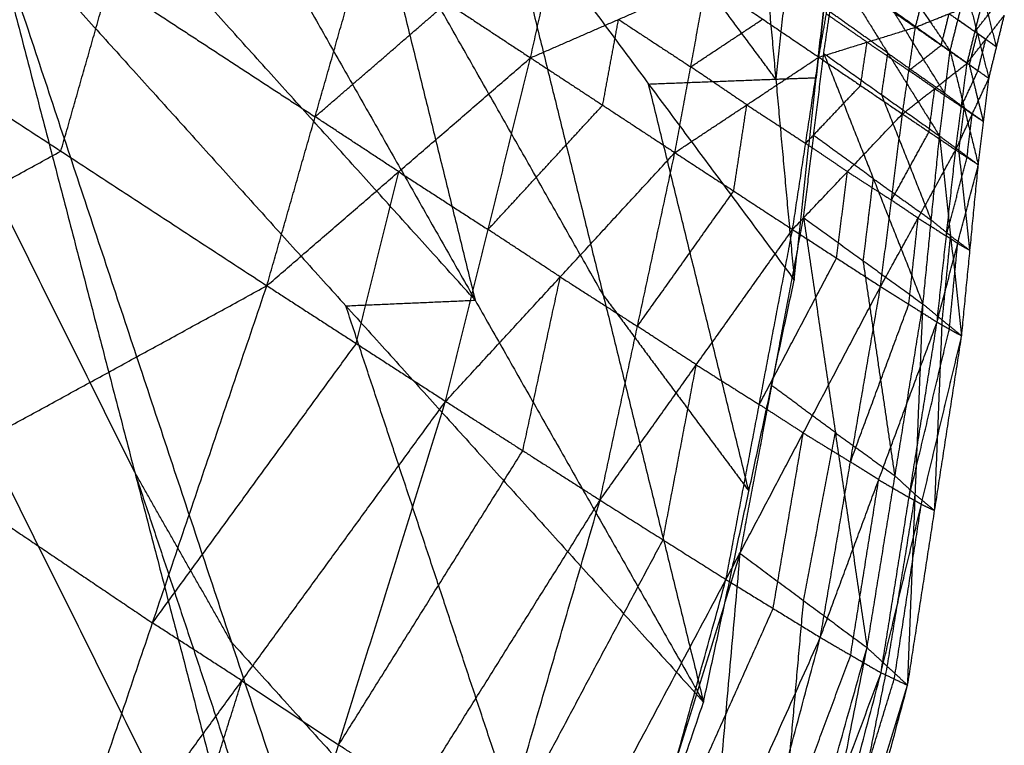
# Model space of a CAD drawing. Header units: millimetres. Extents: x -106 to 110, y -96 to 120.
# Tile 659 of 1020: x 88.64 to 91.23, y -47.26 to -45.35. Entities that reach past the tile are written whole.
import ezdxf

# ---------------------------------------------------------------- set-up
doc = ezdxf.new("R2010")
doc.units = ezdxf.units.MM
doc.header["$MEASUREMENT"] = 0
doc.layers.add('Default', color=7, linetype='Continuous', true_color=0x000000)

msp = doc.modelspace()

# ---------------------------------------------------------------- linework, layer by layer
at = {"layer": 'Default'}
for points in [[(90.6282, -45.5091, 12.2986), (90.4368, -45.2516, 12.358), (90.2453, -44.994, 12.4174)], [(90.5798, -44.9813, 12.5821), (90.6282, -45.5091, 12.2986), (90.6767, -46.037, 12.0152)], [(90.6859, -44.9775, 12.6346), (90.6571, -45.2433, 12.4666), (90.6282, -45.5091, 12.2986)], [(90.6767, -46.037, 12.0152), (90.7344, -45.5053, 12.3511), (90.7921, -44.9736, 12.687)], [(90.6767, -46.037, 12.0152), (90.7344, -45.5053, 12.3511), (90.7922, -44.9736, 12.6871)], [(90.7922, -44.9736, 12.6871), (90.7633, -45.2394, 12.5191), (90.7344, -45.5053, 12.3511)], [(90.7344, -45.5053, 12.3511), (90.7633, -45.2394, 12.5191), (90.7922, -44.9736, 12.6871)], [(89.5744, -45.0204, 12.0885), (89.7063, -45.5552, 11.8851), (89.8381, -46.0899, 11.6817)], [(90.1746, -46.0762, 11.846), (89.8745, -45.5483, 11.9673), (89.5744, -45.0204, 12.0885)], [(89.9108, -45.0067, 12.2528), (90.1746, -46.0762, 11.846), (90.4383, -47.1457, 11.4393)], [(89.9108, -45.0067, 12.2528), (90.2938, -45.5219, 12.134), (90.6767, -46.037, 12.0152)], [(89.9836, -45.4531, 13.5791), (90.0336, -45.2299, 13.6066), (90.0837, -45.0067, 13.6341)], [(89.238, -45.0341, 11.9242), (89.8381, -46.0899, 11.6817), (90.4383, -47.1457, 11.4393)], [(88.5582, -45.0636, 11.5957), (88.9436, -46.542, 11.1342), (89.329, -48.0205, 10.6726)], [(88.5582, -45.0636, 11.5957), (89.1974, -46.9878, 11.1715), (89.8365, -48.9119, 10.7473)], [(88.5582, -45.0636, 11.5957), (89.4983, -46.1047, 11.5175), (90.4383, -47.1457, 11.4393)], [(89.8381, -46.0899, 11.6817), (89.3681, -45.5694, 11.7209), (88.8981, -45.0489, 11.76)], [(90.831, -45.0625, 12.5743), (90.9586, -45.2487, 12.6511), (91.0863, -45.435, 12.7278)], [(87.8746, -45.0957, 11.2698), (88.2683, -46.5746, 10.8176), (88.6621, -48.0535, 10.3654)], [(87.8746, -45.0957, 11.2698), (88.6018, -46.5581, 10.9712), (89.329, -48.0205, 10.6726)], [(88.9436, -46.542, 11.1342), (88.58, -45.8109, 11.2835), (88.2164, -45.0797, 11.4328)], [(87.1819, -45.1346, 10.946), (87.922, -46.5941, 10.6557), (88.6621, -48.0535, 10.3654)], [(89.2908, -46.0518, 13.6078), (89.4176, -45.608, 13.6241), (89.5443, -45.1642, 13.6404)], [(89.5443, -45.1642, 13.6404), (89.7639, -45.3086, 13.6098), (89.9836, -45.4531, 13.5791)], [(90.7412, -45.4514, 13.4128), (90.7611, -45.3379, 13.4448), (90.781, -45.2244, 13.4768)], [(90.7542, -45.4415, 12.3778), (90.7704, -45.3323, 12.4414), (90.7867, -45.2231, 12.505)], [(90.781, -45.2244, 13.4768), (90.8881, -45.2985, 13.4048), (90.9951, -45.3727, 13.3328)], [(90.7867, -45.2231, 12.505), (90.9226, -45.4408, 12.5548), (91.0585, -45.6584, 12.6047)], [(90.7867, -45.2231, 12.505), (90.9365, -45.329, 12.6164), (91.0863, -45.435, 12.7278)], [(90.9951, -45.3727, 13.3328), (91.0166, -45.2903, 13.3562), (91.0381, -45.208, 13.3795)], [(88.7495, -45.6983, 13.5881), (88.8128, -45.4764, 13.5963), (88.8762, -45.2544, 13.6045)], [(88.8762, -45.2544, 13.6045), (89.1469, -45.4312, 13.6143), (89.4176, -45.608, 13.6241)], [(89.9836, -45.4531, 13.5791), (90.215, -45.3523, 13.5622), (90.4463, -45.2515, 13.5452)], [(90.363, -45.7021, 13.4562), (90.4046, -45.4768, 13.5007), (90.4463, -45.2515, 13.5452)], [(90.4463, -45.2515, 13.5452), (90.5938, -45.3515, 13.479), (90.7412, -45.4514, 13.4128)], [(91.0863, -45.435, 12.7278), (91.1069, -45.353, 12.762), (91.1276, -45.271, 12.7962)], [(91.1276, -45.271, 12.7962), (91.1579, -45.3891, 12.9051), (91.1881, -45.5072, 13.0141)], [(90.9951, -45.3727, 13.3328), (91.0837, -45.3372, 13.2809), (91.1724, -45.3017, 13.229)], [(91.131, -45.4673, 13.1742), (91.1517, -45.3845, 13.2016), (91.1724, -45.3017, 13.229)], [(91.2084, -45.4243, 13.0447), (91.1933, -45.3653, 12.9903), (91.1782, -45.3062, 12.9358)], [(89.4176, -45.608, 13.6241), (89.5907, -45.4583, 13.6169), (89.7639, -45.3086, 13.6098)], [(90.9226, -45.4408, 12.5548), (90.8465, -45.3865, 12.4981), (90.7704, -45.3323, 12.4414)], [(91.0724, -45.5467, 12.6662), (91.0045, -45.4379, 12.6413), (90.9365, -45.329, 12.6164)], [(91.1517, -45.3845, 13.2016), (91.1761, -45.3531, 13.1769), (91.2006, -45.3216, 13.1522)], [(88.2081, -45.3447, 13.5685), (88.7495, -45.6983, 13.5881), (89.2908, -46.0518, 13.6078)], [(90.1733, -45.5776, 13.5176), (90.1941, -45.4649, 13.5399), (90.215, -45.3523, 13.5622)], [(90.215, -45.3523, 13.5622), (90.3098, -45.4146, 13.5314), (90.4046, -45.4768, 13.5007)], [(90.4046, -45.4768, 13.5007), (90.4992, -45.4141, 13.4899), (90.5938, -45.3515, 13.479)], [(90.8681, -45.412, 13.3728), (90.8146, -45.375, 13.4088), (90.7611, -45.3379, 13.4448)], [(91.063, -45.42, 13.2535), (91.0734, -45.3786, 13.2672), (91.0837, -45.3372, 13.2809)], [(91.0837, -45.3372, 13.2809), (91.1177, -45.3609, 13.2413), (91.1517, -45.3845, 13.2016)], [(91.1579, -45.3891, 12.9051), (91.1324, -45.371, 12.8336), (91.1069, -45.353, 12.762)], [(91.131, -45.4673, 13.1742), (91.1799, -45.4044, 13.1248), (91.2287, -45.3415, 13.0754)], [(91.1881, -45.5072, 13.0141), (91.2084, -45.4243, 13.0447), (91.2287, -45.3415, 13.0754)], [(90.7412, -45.4514, 13.4128), (90.8681, -45.412, 13.3728), (90.9951, -45.3727, 13.3328)], [(90.9609, -45.6005, 13.2521), (90.978, -45.4866, 13.2925), (90.9951, -45.3727, 13.3328)], [(90.9951, -45.3727, 13.3328), (91.063, -45.42, 13.2535), (91.131, -45.4673, 13.1742)], [(91.1799, -45.4044, 13.1248), (91.1658, -45.3945, 13.1632), (91.1517, -45.3845, 13.2016)], [(91.1372, -45.4711, 12.871), (91.1475, -45.4301, 12.888), (91.1579, -45.3891, 12.9051)], [(91.1579, -45.3891, 12.9051), (91.1831, -45.4067, 12.9749), (91.2084, -45.4243, 13.0447)], [(91.1596, -45.4873, 13.0942), (91.1697, -45.4458, 13.1095), (91.1799, -45.4044, 13.1248)], [(91.1799, -45.4044, 13.1248), (91.1941, -45.4144, 13.0848), (91.2084, -45.4243, 13.0447)], [(90.851, -45.5259, 13.3324), (90.8596, -45.469, 13.3526), (90.8681, -45.412, 13.3728)], [(90.8681, -45.412, 13.3728), (90.923, -45.4493, 13.3326), (90.978, -45.4866, 13.2925)], [(90.978, -45.4866, 13.2925), (91.0205, -45.4533, 13.273), (91.063, -45.42, 13.2535)], [(91.0585, -45.6584, 12.6047), (91.0724, -45.5467, 12.6662), (91.0863, -45.435, 12.7278)], [(91.0863, -45.435, 12.7278), (91.1234, -45.5846, 12.8169), (91.1604, -45.7342, 12.906)], [(91.0863, -45.435, 12.7278), (91.1372, -45.4711, 12.871), (91.1881, -45.5072, 13.0141)], [(89.2908, -46.0518, 13.6078), (89.6372, -45.7524, 13.5934), (89.9836, -45.4531, 13.5791)], [(89.7606, -46.3554, 13.4921), (89.8721, -45.9042, 13.5356), (89.9836, -45.4531, 13.5791)], [(89.9836, -45.4531, 13.5791), (90.1733, -45.5776, 13.5176), (90.363, -45.7021, 13.4562)], [(90.363, -45.7021, 13.4562), (90.5521, -45.5767, 13.4345), (90.7412, -45.4514, 13.4128)], [(90.6722, -45.9042, 13.288), (90.7067, -45.6778, 13.3504), (90.7412, -45.4514, 13.4128)], [(90.7013, -45.873, 12.1114), (90.7277, -45.6572, 12.2446), (90.7542, -45.4415, 12.3778)], [(90.7412, -45.4514, 13.4128), (90.851, -45.5259, 13.3324), (90.9609, -45.6005, 13.2521)], [(90.7542, -45.4415, 12.3778), (90.8846, -45.7707, 12.3646), (91.015, -46.1, 12.3514)], [(90.7542, -45.4415, 12.3778), (90.9063, -45.5499, 12.4912), (91.0585, -45.6584, 12.6047)], [(90.9063, -45.5499, 12.4912), (90.9145, -45.4953, 12.523), (90.9226, -45.4408, 12.5548)], [(90.9226, -45.4408, 12.5548), (90.9975, -45.4937, 12.6105), (91.0724, -45.5467, 12.6662)], [(90.5521, -45.5767, 13.4345), (90.4784, -45.5268, 13.4676), (90.4046, -45.4768, 13.5007)], [(90.9609, -45.6005, 13.2521), (91.0459, -45.5339, 13.2132), (91.131, -45.4673, 13.1742)], [(91.0459, -45.5339, 13.2132), (91.0119, -45.5102, 13.2528), (90.978, -45.4866, 13.2925)], [(91.1009, -45.6951, 13.0785), (91.1159, -45.5812, 13.1264), (91.131, -45.4673, 13.1742)], [(91.1159, -45.5812, 13.1264), (91.1377, -45.5342, 13.1103), (91.1596, -45.4873, 13.0942)], [(91.131, -45.4673, 13.1742), (91.1596, -45.4873, 13.0942), (91.1881, -45.5072, 13.0141)], [(91.1743, -45.6207, 12.96), (91.1558, -45.5459, 12.9155), (91.1372, -45.4711, 12.871)], [(90.2938, -45.5219, 12.134), (90.461, -45.5155, 12.2163), (90.6282, -45.5091, 12.2986)], [(90.6282, -45.5091, 12.2986), (90.6813, -45.5072, 12.3249), (90.7344, -45.5053, 12.3511)], [(91.1009, -45.6951, 13.0785), (91.1445, -45.6012, 13.0463), (91.1881, -45.5072, 13.0141)], [(91.1604, -45.7342, 12.906), (91.1743, -45.6207, 12.96), (91.1881, -45.5072, 13.0141)], [(90.5575, -46.5913, 11.7272), (90.4256, -46.0566, 11.9306), (90.2938, -45.5219, 12.134)], [(90.7067, -45.6778, 13.3504), (90.7789, -45.6019, 13.3414), (90.851, -45.5259, 13.3324)], [(91.0309, -45.6478, 13.1653), (91.0384, -45.5909, 13.1892), (91.0459, -45.5339, 13.2132)], [(91.0459, -45.5339, 13.2132), (91.0809, -45.5576, 13.1698), (91.1159, -45.5812, 13.1264)], [(91.0368, -45.8792, 12.478), (90.9716, -45.7146, 12.4846), (90.9063, -45.5499, 12.4912)], [(91.1234, -45.5846, 12.8169), (91.0979, -45.5656, 12.7416), (91.0724, -45.5467, 12.6662)], [(89.8721, -45.9042, 13.5356), (90.0227, -45.7409, 13.5266), (90.1733, -45.5776, 13.5176)], [(90.5176, -45.8031, 13.3721), (90.5348, -45.6899, 13.4033), (90.5521, -45.5767, 13.4345)], [(90.5521, -45.5767, 13.4345), (90.6294, -45.6273, 13.3924), (90.7067, -45.6778, 13.3504)], [(91.1095, -45.6963, 12.7553), (91.1164, -45.6404, 12.7861), (91.1234, -45.5846, 12.8169)], [(91.1445, -45.6012, 13.0463), (91.1302, -45.5912, 13.0863), (91.1159, -45.5812, 13.1264)], [(91.1234, -45.5846, 12.8169), (91.1488, -45.6026, 12.8885), (91.1743, -45.6207, 12.96)], [(89.6372, -45.7524, 13.5934), (89.5274, -45.6802, 13.6088), (89.4176, -45.608, 13.6241)], [(90.6722, -45.9042, 13.288), (90.8165, -45.7523, 13.27), (90.9609, -45.6005, 13.2521)], [(90.9035, -46.0538, 13.0924), (90.9322, -45.8271, 13.1722), (90.9609, -45.6005, 13.2521)], [(90.9609, -45.6005, 13.2521), (91.0309, -45.6478, 13.1653), (91.1009, -45.6951, 13.0785)], [(91.1307, -45.7147, 12.9922), (91.1376, -45.6579, 13.0193), (91.1445, -45.6012, 13.0463)], [(91.1445, -45.6012, 13.0463), (91.1594, -45.6109, 13.0032), (91.1743, -45.6207, 12.96)], [(90.8846, -45.7707, 12.3646), (90.8062, -45.714, 12.3046), (90.7277, -45.6572, 12.2446)], [(90.9322, -45.8271, 13.1722), (90.9815, -45.7375, 13.1687), (91.0309, -45.6478, 13.1653)], [(91.015, -46.1, 12.3514), (91.0368, -45.8792, 12.478), (91.0585, -45.6584, 12.6047)], [(91.0585, -45.6584, 12.6047), (91.0876, -45.9211, 12.6461), (91.1166, -46.1838, 12.6875)], [(91.0585, -45.6584, 12.6047), (91.1095, -45.6963, 12.7553), (91.1604, -45.7342, 12.906)], [(90.8165, -45.7523, 13.27), (90.7616, -45.7151, 13.3102), (90.7067, -45.6778, 13.3504)], [(90.9035, -46.0538, 13.0924), (91.0022, -45.8744, 13.0854), (91.1009, -45.6951, 13.0785)], [(91.052, -46.1473, 12.8869), (91.0764, -45.9212, 12.9827), (91.1009, -45.6951, 13.0785)], [(91.1009, -45.6951, 13.0785), (91.1307, -45.7147, 12.9922), (91.1604, -45.7342, 12.906)], [(87.8574, -46.1856, 13.6126), (88.3035, -45.9419, 13.6004), (88.7495, -45.6983, 13.5881)], [(89.7606, -46.3554, 13.4921), (90.0618, -46.0287, 13.4741), (90.363, -45.7021, 13.4562)], [(90.1663, -46.6149, 13.3068), (90.2646, -46.1585, 13.3815), (90.363, -45.7021, 13.4562)], [(90.363, -45.7021, 13.4562), (90.5176, -45.8031, 13.3721), (90.6722, -45.9042, 13.288)], [(91.0764, -45.9212, 12.9827), (91.1035, -45.8179, 12.9875), (91.1307, -45.7147, 12.9922)], [(91.1385, -45.959, 12.7967), (91.124, -45.8277, 12.776), (91.1095, -45.6963, 12.7553)], [(91.052, -46.1473, 12.8869), (91.1062, -45.9407, 12.8964), (91.1604, -45.7342, 12.906)], [(91.1166, -46.1838, 12.6875), (91.1385, -45.959, 12.7967), (91.1604, -45.7342, 12.906)], [(89.5257, -46.2036, 13.55), (89.5815, -45.978, 13.5717), (89.6372, -45.7524, 13.5934)], [(89.6372, -45.7524, 13.5934), (89.7547, -45.8283, 13.5645), (89.8721, -45.9042, 13.5356)], [(90.7879, -45.979, 13.1902), (90.8022, -45.8657, 13.2301), (90.8165, -45.7523, 13.27)], [(90.8165, -45.7523, 13.27), (90.8744, -45.7897, 13.2211), (90.9322, -45.8271, 13.1722)], [(90.8582, -45.9865, 12.2314), (90.8714, -45.8786, 12.298), (90.8846, -45.7707, 12.3646)], [(90.8846, -45.7707, 12.3646), (90.9607, -45.825, 12.4213), (91.0368, -45.8792, 12.478)], [(90.2646, -46.1585, 13.3815), (90.3911, -45.9808, 13.3768), (90.5176, -45.8031, 13.3721)], [(91.0022, -45.8744, 13.0854), (90.9672, -45.8508, 13.1288), (90.9322, -45.8271, 13.1722)], [(90.5347, -46.7553, 11.6292), (90.618, -46.3142, 11.8703), (90.7013, -45.873, 12.1114)], [(90.7013, -45.873, 12.1114), (90.7847, -46.4378, 12.0032), (90.868, -47.0026, 11.895)], [(90.7013, -45.873, 12.1114), (90.8582, -45.9865, 12.2314), (91.015, -46.1, 12.3514)], [(90.9778, -46.1005, 12.9896), (90.99, -45.9875, 13.0375), (91.0022, -45.8744, 13.0854)], [(91.0022, -45.8744, 13.0854), (91.0393, -45.8978, 13.034), (91.0764, -45.9212, 12.9827)], [(91.0876, -45.9211, 12.6461), (91.0622, -45.9002, 12.5621), (91.0368, -45.8792, 12.478)], [(90.0618, -46.0287, 13.4741), (89.9669, -45.9665, 13.5049), (89.8721, -45.9042, 13.5356)], [(90.1663, -46.6149, 13.3068), (90.4193, -46.2595, 13.2974), (90.6722, -45.9042, 13.288)], [(90.4973, -46.8235, 13.0727), (90.5848, -46.3638, 13.1804), (90.6722, -45.9042, 13.288)], [(90.6722, -45.9042, 13.288), (90.7879, -45.979, 13.1902), (90.9035, -46.0538, 13.0924)], [(91.0658, -46.1419, 12.5194), (91.0767, -46.0315, 12.5828), (91.0876, -45.9211, 12.6461)], [(91.1062, -45.9407, 12.8964), (91.0913, -45.931, 12.9396), (91.0764, -45.9212, 12.9827)], [(91.0876, -45.9211, 12.6461), (91.1131, -45.9401, 12.7214), (91.1385, -45.959, 12.7967)], [(91.0843, -46.1655, 12.7872), (91.0953, -46.0531, 12.8418), (91.1062, -45.9407, 12.8964)], [(91.1062, -45.9407, 12.8964), (91.1224, -45.9499, 12.8466), (91.1385, -45.959, 12.7967)], [(90.5848, -46.3638, 13.1804), (90.6863, -46.1714, 13.1853), (90.7879, -45.979, 13.1902)], [(90.9415, -46.5513, 12.1232), (90.8998, -46.2689, 12.1773), (90.8582, -45.9865, 12.2314)], [(89.9634, -46.4851, 13.3995), (90.0126, -46.2569, 13.4368), (90.0618, -46.0287, 13.4741)], [(90.0618, -46.0287, 13.4741), (90.1632, -46.0936, 13.4278), (90.2646, -46.1585, 13.3815)], [(87.5067, -47.0264, 13.6568), (88.3988, -46.5391, 13.6323), (89.2908, -46.0518, 13.6078)], [(88.6897, -47.8235, 13.5904), (88.9902, -46.9377, 13.5991), (89.2908, -46.0518, 13.6078)], [(89.2908, -46.0518, 13.6078), (89.5257, -46.2036, 13.55), (89.7606, -46.3554, 13.4921)], [(90.4383, -47.1457, 11.4393), (90.5575, -46.5913, 11.7272), (90.6767, -46.037, 12.0152)], [(90.4973, -46.8235, 13.0727), (90.7004, -46.4386, 13.0825), (90.9035, -46.0538, 13.0924)], [(90.7452, -46.9757, 12.8122), (90.8244, -46.5147, 12.9523), (90.9035, -46.0538, 13.0924)], [(90.9035, -46.0538, 13.0924), (90.9778, -46.1005, 12.9896), (91.052, -46.1473, 12.8869)], [(90.1746, -46.0762, 11.846), (90.366, -46.3338, 11.7866), (90.5575, -46.5913, 11.7272)], [(89.4983, -46.1047, 11.5175), (89.6682, -46.0973, 11.5996), (89.8381, -46.0899, 11.6817)], [(90.1374, -48.0288, 11.0933), (89.8178, -47.0668, 11.3054), (89.4983, -46.1047, 11.5175)], [(90.8244, -46.5147, 12.9523), (90.9011, -46.3076, 12.971), (90.9778, -46.1005, 12.9896)], [(90.868, -47.0026, 11.895), (90.9415, -46.5513, 12.1232), (91.015, -46.1, 12.3514)], [(90.9747, -47.1012, 12.2974), (90.9948, -46.6006, 12.3244), (91.015, -46.1, 12.3514)], [(91.015, -46.1, 12.3514), (91.0658, -46.1419, 12.5194), (91.1166, -46.1838, 12.6875)], [(90.4193, -46.2595, 13.2974), (90.3419, -46.209, 13.3395), (90.2646, -46.1585, 13.3815)], [(90.7452, -46.9757, 12.8122), (90.8986, -46.5615, 12.8496), (91.052, -46.1473, 12.8869)], [(90.9047, -47.0685, 12.5473), (90.9784, -46.6079, 12.7171), (91.052, -46.1473, 12.8869)], [(91.0457, -46.6425, 12.4924), (91.0557, -46.3922, 12.5059), (91.0658, -46.1419, 12.5194)], [(91.052, -46.1473, 12.8869), (91.0843, -46.1655, 12.7872), (91.1166, -46.1838, 12.6875)], [(90.9047, -47.0685, 12.5473), (91.0107, -46.6261, 12.6174), (91.1166, -46.1838, 12.6875)], [(90.9747, -47.1012, 12.2974), (91.0457, -46.6425, 12.4924), (91.1166, -46.1838, 12.6875)], [(90.9784, -46.6079, 12.7171), (91.0313, -46.3867, 12.7521), (91.0843, -46.1655, 12.7872)], [(88.9902, -46.9377, 13.5991), (89.258, -46.5706, 13.5745), (89.5257, -46.2036, 13.55)], [(90.3318, -46.7192, 13.1898), (90.3755, -46.4894, 13.2436), (90.4193, -46.2595, 13.2974)], [(90.4193, -46.2595, 13.2974), (90.502, -46.3117, 13.2389), (90.5848, -46.3638, 13.1804)], [(90.7847, -46.4378, 12.0032), (90.7013, -46.376, 11.9368), (90.618, -46.3142, 11.8703)], [(88.6897, -47.8235, 13.5904), (89.2251, -47.0894, 13.5413), (89.7606, -46.3554, 13.4921)], [(89.1976, -48.1612, 13.3882), (89.4791, -47.2583, 13.4401), (89.7606, -46.3554, 13.4921)], [(89.7606, -46.3554, 13.4921), (89.9634, -46.4851, 13.3995), (90.1663, -46.6149, 13.3068)], [(90.7004, -46.4386, 13.0825), (90.6426, -46.4012, 13.1315), (90.5848, -46.3638, 13.1804)], [(90.6213, -46.8996, 12.9425), (90.6609, -46.6691, 13.0125), (90.7004, -46.4386, 13.0825)], [(90.7004, -46.4386, 13.0825), (90.7624, -46.4767, 13.0174), (90.8244, -46.5147, 12.9523)], [(90.7013, -46.879, 11.7621), (90.743, -46.6584, 11.8827), (90.7847, -46.4378, 12.0032)], [(90.7847, -46.4378, 12.0032), (90.8631, -46.4946, 12.0632), (90.9415, -46.5513, 12.1232)], [(89.4791, -47.2583, 13.4401), (89.7212, -46.8717, 13.4198), (89.9634, -46.4851, 13.3995)], [(90.8986, -46.5615, 12.8496), (90.8615, -46.5381, 12.9009), (90.8244, -46.5147, 12.9523)], [(88.3988, -46.5391, 13.6323), (88.6945, -46.7384, 13.6157), (88.9902, -46.9377, 13.5991)], [(88.9436, -46.542, 11.1342), (89.2632, -47.5041, 10.922), (89.5827, -48.4662, 10.7099)], [(89.1974, -46.9878, 11.1715), (89.0705, -46.7649, 11.1528), (88.9436, -46.542, 11.1342)], [(88.2683, -46.5746, 10.8176), (88.632, -47.3058, 10.6683), (88.9956, -48.037, 10.519)], [(90.825, -47.0221, 12.6797), (90.8618, -46.7918, 12.7646), (90.8986, -46.5615, 12.8496)], [(90.8986, -46.5615, 12.8496), (90.9385, -46.5847, 12.7833), (90.9784, -46.6079, 12.7171)], [(90.9948, -46.6006, 12.3244), (90.9682, -46.576, 12.2238), (90.9415, -46.5513, 12.1232)], [(90.9213, -47.0519, 12.0962), (90.9581, -46.8263, 12.2103), (90.9948, -46.6006, 12.3244)], [(90.9948, -46.6006, 12.3244), (91.0202, -46.6216, 12.4084), (91.0457, -46.6425, 12.4924)], [(89.1976, -48.1612, 13.3882), (89.6819, -47.3881, 13.3475), (90.1663, -46.6149, 13.3068)], [(89.6331, -48.4472, 13.1019), (89.8997, -47.531, 13.2044), (90.1663, -46.6149, 13.3068)], [(90.1663, -46.6149, 13.3068), (90.3318, -46.7192, 13.1898), (90.4973, -46.8235, 13.0727)], [(90.9397, -47.0848, 12.4223), (90.9752, -46.8555, 12.5199), (91.0107, -46.6261, 12.6174)], [(91.0107, -46.6261, 12.6174), (90.9945, -46.617, 12.6672), (90.9784, -46.6079, 12.7171)], [(91.0107, -46.6261, 12.6174), (91.0282, -46.6343, 12.5549), (91.0457, -46.6425, 12.4924)], [(89.8997, -47.531, 13.2044), (90.1158, -47.1251, 13.1971), (90.3318, -46.7192, 13.1898)], [(89.9781, -48.5586, 10.8647), (90.2564, -47.6569, 11.2469), (90.5347, -46.7553, 11.6292)], [(90.3489, -48.8424, 11.178), (90.4418, -47.7989, 11.4036), (90.5347, -46.7553, 11.6292)], [(90.5347, -46.7553, 11.6292), (90.7013, -46.879, 11.7621), (90.868, -47.0026, 11.895)], [(89.6331, -48.4472, 13.1019), (90.0652, -47.6353, 13.0873), (90.4973, -46.8235, 13.0727)], [(89.9855, -48.6744, 12.7599), (90.2414, -47.749, 12.9163), (90.4973, -46.8235, 13.0727)], [(90.4973, -46.8235, 13.0727), (90.6213, -46.8996, 12.9425), (90.7452, -46.9757, 12.8122)], [(90.6085, -47.9225, 11.5365), (90.6549, -47.4007, 11.6493), (90.7013, -46.879, 11.7621)], [(90.2414, -47.749, 12.9163), (90.4313, -47.3243, 12.9294), (90.6213, -46.8996, 12.9425)], [(89.2251, -47.0894, 13.5413), (89.1077, -47.0136, 13.5702), (88.9902, -46.9377, 13.5991)], [(89.1974, -46.9878, 11.1715), (89.6674, -47.5083, 11.1324), (90.1374, -48.0288, 11.0933)], [(89.9855, -48.6744, 12.7599), (90.3653, -47.8251, 12.7861), (90.7452, -46.9757, 12.8122)], [(90.2462, -48.8376, 12.3923), (90.4957, -47.9067, 12.6023), (90.7452, -46.9757, 12.8122)], [(90.7452, -46.9757, 12.8122), (90.825, -47.0221, 12.6797), (90.9047, -47.0685, 12.5473)], [(90.3489, -48.8424, 11.178), (90.6085, -47.9225, 11.5365), (90.868, -47.0026, 11.895)], [(90.4783, -48.9637, 11.6938), (90.6731, -47.9832, 11.7944), (90.868, -47.0026, 11.895)], [(90.868, -47.0026, 11.895), (90.9213, -47.0519, 12.0962), (90.9747, -47.1012, 12.2974)], [(87.5067, -47.0264, 13.6568), (88.0982, -47.425, 13.6236), (88.6897, -47.8235, 13.5904)], [(90.4957, -47.9067, 12.6023), (90.6603, -47.4644, 12.641), (90.825, -47.0221, 12.6797)], [(90.7265, -48.0324, 11.9956), (90.8239, -47.5422, 12.0459), (90.9213, -47.0519, 12.0962)], [(88.9436, -47.9924, 13.4893), (89.0844, -47.5409, 13.5153), (89.2251, -47.0894, 13.5413)], [(89.2251, -47.0894, 13.5413), (89.3521, -47.1739, 13.4907), (89.4791, -47.2583, 13.4401)], [(90.2462, -48.8376, 12.3923), (90.5755, -47.953, 12.4698), (90.9047, -47.0685, 12.5473)], [(90.4107, -48.934, 12.0285), (90.6577, -48.0012, 12.2879), (90.9047, -47.0685, 12.5473)], [(90.6577, -48.0012, 12.2879), (90.7987, -47.543, 12.3551), (90.9397, -47.0848, 12.4223)], [(90.9047, -47.0685, 12.5473), (90.9397, -47.0848, 12.4223), (90.9747, -47.1012, 12.2974)], [(90.4107, -48.934, 12.0285), (90.6927, -48.0176, 12.1629), (90.9747, -47.1012, 12.2974)], [(90.4783, -48.9637, 11.6938), (90.7265, -48.0324, 11.9956), (90.9747, -47.1012, 12.2974)], [(89.8365, -48.9119, 10.7473), (90.1374, -48.0288, 11.0933), (90.4383, -47.1457, 11.4393)], [(89.6819, -47.3881, 13.3475), (89.5805, -47.3232, 13.3938), (89.4791, -47.2583, 13.4401)]]:
    msp.add_open_spline(points, degree=2, dxfattribs=at)

doc.saveas('drawing.dxf')
